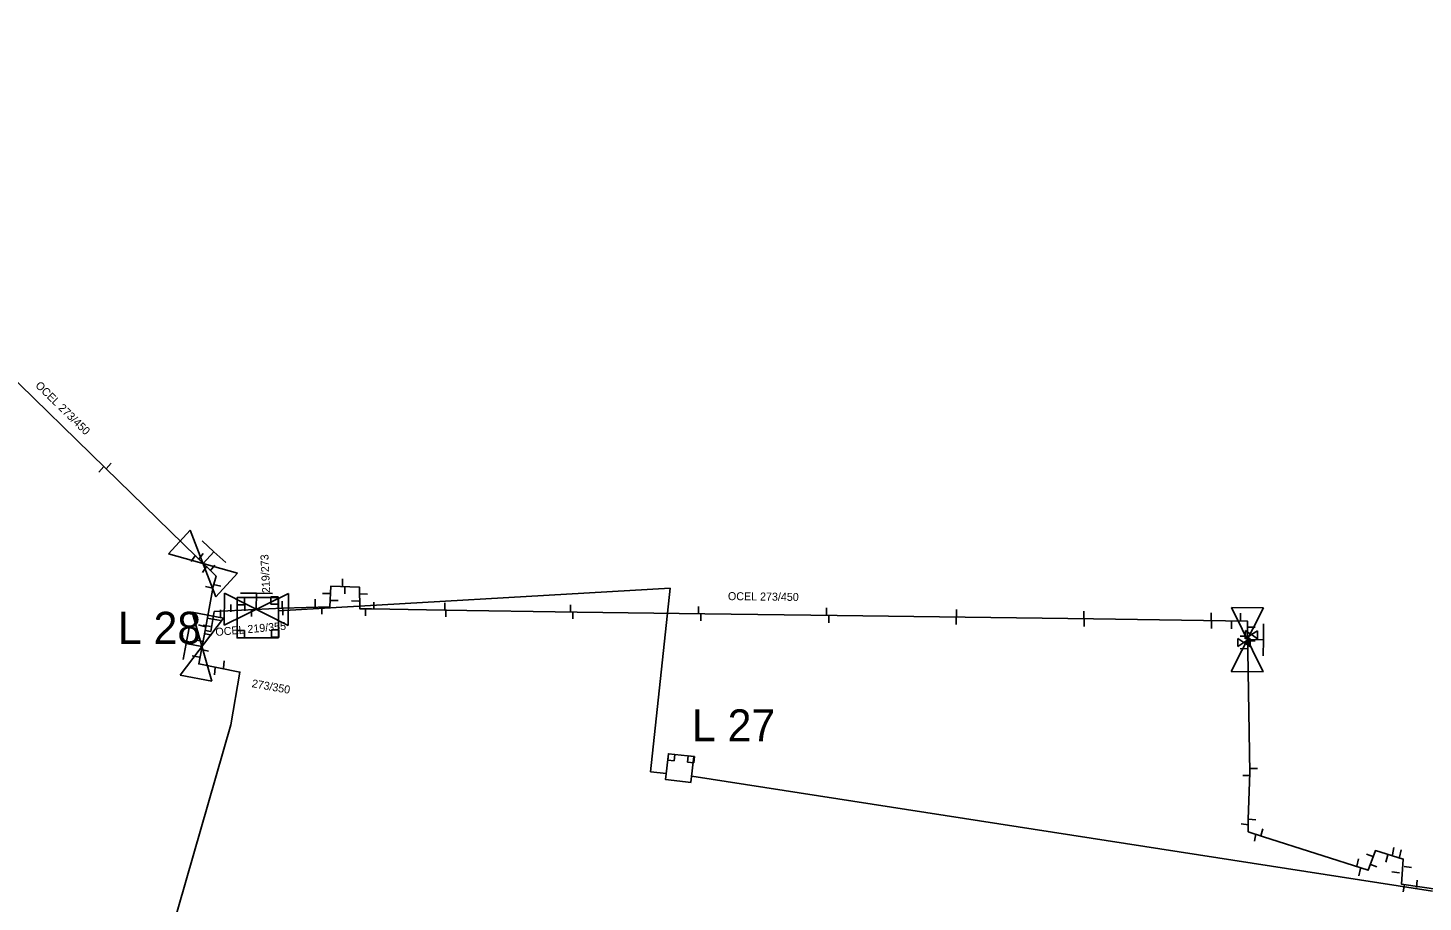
# Model space of a CAD drawing. Extents: x -642943 to -623314, y -1138561 to -1113539.
# Drawn here: x -641885.8 to -641755, y -1114413.6 to -1114331.7 of the extents above; entities that cross this region are included whole.
import ezdxf

# ---------------------------------------------------------------- set-up
doc = ezdxf.new("R2010")
doc.units = 0
for name, color, linetype in [('horkovod armatury', 7, 'Continuous'), ('horkovod dimenze', 7, 'Continuous'), ('horkovod předisol', 7, 'Continuous'), ('horkovod sváry', 7, 'Continuous'), ('horkovod trasa', 7, 'Continuous'), ('horkovod zrušený', 7, 'Continuous'), ('horkovod číslo šachty', 7, 'Continuous'), ('horkovod šachty', 7, 'Continuous')]:
    doc.layers.add(name, color=color, linetype=linetype)

# ---------------------------------------------------------------- blocks, each defined once
blk = doc.blocks.new('POINT_DISPLAY')
blk.add_line((0, 0), (0, 0))
blk = doc.blocks.new('SPH_2')
at = {"layer": 'horkovod sváry'}
blk.add_line((0, -0.035), (0, 0.035), dxfattribs=at)
blk = doc.blocks.new('SPH_1')
at = {"layer": 'horkovod sváry'}
blk.add_line((0, -0.035), (0, 0.035), dxfattribs=at)
blk = doc.blocks.new('SPH')
at = {"layer": 'horkovod sváry'}
blk.add_line((0, -0.035), (0, 0.035), dxfattribs=at)
blk = doc.blocks.new('SCH_01_63')
at = {"layer": 'horkovod armatury'}
for p, q in [((10, 5), (-10, -5)), ((-10, -5), (-10, 5)), ((-10, 5), (10, -5)), ((-5, 5), (0, 5)), ((0, 5), (0, 0)), ((5, 5), (0, 5)), ((10, -5), (10, 5))]:
    blk.add_line(p, q, dxfattribs=at)
blk = doc.blocks.new('SCH_01_64')
at = {"layer": 'horkovod armatury'}
for p, q in [((10, 5), (-10, -5)), ((-10, -5), (-10, 5)), ((-10, 5), (10, -5)), ((-5, 5), (0, 5)), ((0, 5), (0, 0)), ((5, 5), (0, 5)), ((10, -5), (10, 5))]:
    blk.add_line(p, q, dxfattribs=at)
blk = doc.blocks.new('SH')
at = {"layer": 'horkovod armatury'}
for p, q in [((-0.057, -0.039), (-0.056, 0.038)), ((-0.056, 0.038), (0, 0)), ((0.001, 0), (0.058, 0.037)), ((0.058, 0.037), (0.058, -0.039)), ((0.001, 0), (-0.057, -0.039)), ((0.058, -0.039), (0.001, 0))]:
    blk.add_line(p, q, dxfattribs=at)
blk = doc.blocks.new('SCH_01_109')
at = {"layer": 'horkovod armatury'}
for p, q in [((10, 5), (-10, -5)), ((-10, -5), (-10, 5)), ((-10, 5), (10, -5)), ((-5, 5), (0, 5)), ((0, 5), (0, 0)), ((5, 5), (0, 5)), ((10, -5), (10, 5))]:
    blk.add_line(p, q, dxfattribs=at)

msp = doc.modelspace()

# ---------------------------------------------------------------- linework, layer by layer
at = {"layer": 'horkovod předisol'}
for points in [[(-641869.15, -1114388.18), (-641868.39, -1114384.06), (-641868.11, -1114383.11), (-641869.94, -1114381.3), (-641878.52, -1114372.93), (-641887.85, -1114363.83), (-641888.98, -1114362.73), (-641887.05, -1114360.5), (-641891.33, -1114356.53), (-641893.16, -1114358.5), (-641894.14, -1114357.81), (-641902.57, -1114349.59), (-641911.38, -1114341.21), (-641921.15, -1114331.71), (-641925.02, -1114335.04)], [(-641861.9, -1114386.09), (-641857.46, -1114385.96), (-641857.35, -1114384.03), (-641854.67, -1114384.12), (-641854.65, -1114386.15), (-641853.56, -1114386.16), (-641846.66, -1114386.29), (-641834.28, -1114386.48), (-641822.3, -1114386.62), (-641809.89, -1114386.78), (-641797.9, -1114386.95), (-641785.87, -1114387.11), (-641771.45, -1114387.31), (-641771.43, -1114388.73), (-641771.41, -1114390.14), (-641771.21, -1114401.54), (-641771.36, -1114405.88), (-641771.37, -1114407.05), (-641769.93, -1114407.52), (-641760.14, -1114410.66), (-641759.45, -1114408.82), (-641756.84, -1114409.61), (-641756.99, -1114411.97), (-641753.35, -1114412.5)], [(-641861.9, -1114386.09), (-641868.29, -1114386.41), (-641868.62, -1114388.27), (-641869.15, -1114388.18)], [(-641866.74, -1114397.03), (-641865.88, -1114392.09), (-641869.74, -1114391.32), (-641869.15, -1114388.18)]]:
    msp.add_lwpolyline(points, dxfattribs=at)
at = {"layer": 'horkovod trasa'}
msp.add_line((-641881.25, -1114447.51), (-641866.74, -1114397.03), dxfattribs=at)
for points in [[(-641869.15, -1114388.18), (-641868.39, -1114384.06), (-641868.11, -1114383.11), (-641869.94, -1114381.3), (-641878.52, -1114372.93), (-641887.85, -1114363.83), (-641888.98, -1114362.73), (-641887.05, -1114360.5), (-641891.33, -1114356.53), (-641893.16, -1114358.5), (-641894.14, -1114357.81), (-641902.57, -1114349.59), (-641911.38, -1114341.21), (-641921.15, -1114331.71), (-641925.02, -1114335.04)], [(-641861.9, -1114386.09), (-641857.46, -1114385.96), (-641857.35, -1114384.03), (-641854.67, -1114384.12), (-641854.65, -1114386.15), (-641853.56, -1114386.16), (-641846.66, -1114386.29), (-641834.28, -1114386.48), (-641822.3, -1114386.62), (-641809.89, -1114386.78), (-641797.9, -1114386.95), (-641785.87, -1114387.11), (-641771.45, -1114387.31), (-641771.43, -1114388.73), (-641771.41, -1114390.14), (-641771.21, -1114401.54), (-641771.36, -1114405.88), (-641771.37, -1114407.05), (-641769.93, -1114407.52), (-641760.14, -1114410.66), (-641759.45, -1114408.82), (-641756.84, -1114409.61), (-641756.99, -1114411.97), (-641753.35, -1114412.5)], [(-641861.9, -1114386.09), (-641868.29, -1114386.41), (-641868.62, -1114388.27), (-641869.15, -1114388.18)], [(-641866.74, -1114397.03), (-641865.88, -1114392.09), (-641869.74, -1114391.32), (-641869.15, -1114388.18)]]:
    msp.add_lwpolyline(points, dxfattribs=at)
at = {"layer": 'horkovod zrušený'}
for p, q in [((-641862.25, -1114386.35), (-641825.55, -1114384.22)), ((-641825.55, -1114384.22), (-641827.4, -1114401.43)), ((-641825.71, -1114399.74), (-641825.78, -1114400.33)), ((-641825.18, -1114400.4), (-641825.78, -1114400.33)), ((-641825.71, -1114399.74), (-641825.12, -1114399.8)), ((-641825.12, -1114399.8), (-641825.18, -1114400.4)), ((-641823.93, -1114400.53), (-641823.86, -1114399.94)), ((-641823.86, -1114399.94), (-641823.27, -1114400)), ((-641823.27, -1114400), (-641823.33, -1114400.6)), ((-641827.4, -1114401.43), (-641825.91, -1114401.58)), ((-641823.33, -1114400.6), (-641823.93, -1114400.53)), ((-641754.11, -1114412.61), (-641823.52, -1114401.83))]:
    msp.add_line(p, q, dxfattribs=at)
msp.add_lwpolyline([(-641823.6, -1114402.42), (-641823.33, -1114399.99), (-641825.72, -1114399.74), (-641825.98, -1114402.17), (-641823.59, -1114402.43)], dxfattribs=at)
at = {"layer": 'horkovod šachty'}
for p, q in [((-641866.15, -1114385.1), (-641866.15, -1114385.8)), ((-641865.45, -1114385.1), (-641866.15, -1114385.1)), ((-641866.15, -1114385.8), (-641865.45, -1114385.8)), ((-641865.45, -1114385.8), (-641865.45, -1114385.1)), ((-641862.99, -1114385.02), (-641862.99, -1114385.72)), ((-641862.29, -1114385.02), (-641862.99, -1114385.02)), ((-641862.99, -1114385.72), (-641862.29, -1114385.72)), ((-641862.29, -1114385.72), (-641862.29, -1114385.02)), ((-641866.15, -1114388.18), (-641866.15, -1114388.88)), ((-641865.45, -1114388.18), (-641866.15, -1114388.18)), ((-641865.45, -1114388.88), (-641865.45, -1114388.18)), ((-641862.93, -1114388.12), (-641862.93, -1114388.82)), ((-641862.23, -1114388.12), (-641862.93, -1114388.12)), ((-641862.23, -1114388.82), (-641862.23, -1114388.12)), ((-641866.15, -1114388.88), (-641865.45, -1114388.88)), ((-641862.93, -1114388.82), (-641862.23, -1114388.82))]:
    msp.add_line(p, q, dxfattribs=at)
msp.add_lwpolyline([(-641862.25, -1114388.88), (-641862.25, -1114385.1), (-641866.15, -1114385.1), (-641866.15, -1114388.88), (-641862.25, -1114388.88)], dxfattribs=at)

# ---------------------------------------------------------------- block references
at = {"layer": 'horkovod armatury'}
for name, p, xscale, yscale, rotation in [('SCH_01_63', (-641869.33, -1114381.92), 0.2999946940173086, 0.2999946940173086, -42.33889843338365), ('SCH_01_109', (-641864.35, -1114386.2), 0.2999871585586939, 0.299987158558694, -0.4091215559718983), ('SCH_01_64', (-641869.44, -1114389.7), 0.29999817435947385, 0.29999817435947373, 79.34461795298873), ('SCH_01_109', (-641771.45, -1114389.04), 0.2999871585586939, 0.299987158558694, -90.4091215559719)]:
    msp.add_blockref(name, p, dxfattribs=dict(at, xscale=xscale, yscale=yscale, rotation=rotation))
at = {"layer": 'horkovod armatury', "xscale": 10, "yscale": 10}
for p in [(-641771.08, -1114388.58), (-641771.78, -1114389.31)]:
    msp.add_blockref('SH', p, dxfattribs=at)
at = {"layer": 'horkovod sváry'}
for name, p, xscale, yscale, rotation in [('SPH_2', (-641878.87, -1114373.08), 9.999994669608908, 9.999994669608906, -41.720438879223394), ('SPH_2', (-641878.17, -1114372.77), 10.000017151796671, 10.000017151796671, -42.91504547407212), ('SPH_2', (-641870.24, -1114381.42), 10.000003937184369, 10.000003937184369, -33.64589054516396), ('SPH_2', (-641869.54, -1114381.26), 10.000002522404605, 10.000002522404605, -36.95804993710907), ('SPH_2', (-641868.44, -1114382.32), 9.999980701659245, 9.999980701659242, -39.83751154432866), ('SPH_1', (-641869.18, -1114382.45), 10.000009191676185, 10.000009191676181, -32.9970570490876), ('SPH_2', (-641868.76, -1114384.14), 9.999980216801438, 9.999980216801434, 75.5337560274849), ('SPH_2', (-641868, -1114383.95), 9.999985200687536, 9.999985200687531, 76.27870044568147), ('SPH_2', (-641857.79, -1114384.72), 10.00000723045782, 10.000007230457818, -89.60299169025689), ('SPH_2', (-641857.02, -1114385.38), 9.999980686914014, 9.999980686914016, -91.4160795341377), ('SPH', (-641855.08, -1114385.43), 9.999989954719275, 9.999989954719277, -93.0328543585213), ('SPH_1', (-641854.28, -1114384.78), 9.999999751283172, 9.999999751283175, -92.9209091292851), ('SPH_2', (-641868.61, -1114387.1), 10.00001881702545, 10.000018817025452, 79.41771313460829), ('SPH_2', (-641868.04, -1114387.19), 9.999989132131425, 9.999989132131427, 80.14506172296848), ('SPH_2', (-641869.43, -1114387.76), 9.999980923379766, 9.999980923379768, 75.22300313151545), ('SPH', (-641868.99, -1114387.75), 10.000003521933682, 10.000003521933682, 78.1844997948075), ('SPH_2', (-641868.88, -1114388.55), 9.999998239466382, 9.999998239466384, 78.6728003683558), ('SPH_2', (-641771.08, -1114387.88), 9.999983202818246, 9.99998320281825, -91.36163492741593), ('SPH_2', (-641869.71, -1114389.14), 9.999999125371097, 9.999999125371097, 77.25145764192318), ('SPH_2', (-641771.78, -1114388.73), 9.999986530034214, 9.999986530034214, -90.28788388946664), ('SPH_2', (-641771.76, -1114389.9), 9.999988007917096, 9.9999880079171, -87.99294886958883), ('SPH_2', (-641771.06, -1114389.17), 10.000007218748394, 10.000007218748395, -88.76166379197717), ('SPH_2', (-641870, -1114390.63), 10.000007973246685, 10.000007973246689, 77.68904569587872), ('SPH_2', (-641869.17, -1114390.05), 10.000015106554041, 10.000015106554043, 76.59080460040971), ('SPH_2', (-641867.39, -1114391.37), 10.0000020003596, 10.000002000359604, -6.9612386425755), ('SPH_2', (-641868.22, -1114392.01), 10.00002443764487, 10.000024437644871, -5.930968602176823), ('SPH_2', (-641770.86, -1114401.13), 10.00001640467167, 10.000016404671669, 89.52588338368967), ('SPH_2', (-641771.51, -1114401.78), 9.999984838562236, 9.999984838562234, 89.24438599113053), ('SPH_2', (-641771.69, -1114406.36), 10.000006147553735, 10.000006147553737, 83.82459858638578), ('SPH_2', (-641771.01, -1114405.91), 10.00001834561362, 10.00001834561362, 85.4986524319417), ('SPH_2', (-641770.09, -1114407.11), 10.000025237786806, 10.000025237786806, -13.809694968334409), ('SPH_1', (-641770.72, -1114407.59), 10.000013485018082, 10.000013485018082, -11.839203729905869), ('SPH_2', (-641759.94, -1114409.28), 10.00000000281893, 10.00000000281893, 71.21322164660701), ('SPH_2', (-641758.38, -1114409.57), 10.000021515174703, 10.000021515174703, -13.927596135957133), ('SPH_2', (-641757.78, -1114408.87), 10.000010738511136, 10.000010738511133, -11.582806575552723), ('SPH_2', (-641757.11, -1114409.08), 10.000014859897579, 10.000014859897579, -13.458571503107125), ('SPH_2', (-641761.11, -1114409.94), 9.999996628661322, 9.99999662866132, -13.93477865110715), ('SPH_2', (-641760.93, -1114410.84), 10.000007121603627, 10.00000712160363, -13.55434537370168), ('SPH_2', (-641759.65, -1114410.22), 10.000006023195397, 10.000006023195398, 70.68992104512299), ('SPH_2', (-641757.55, -1114410.86), 9.999986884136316, 9.999986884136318, 81.78469890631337), ('SPH', (-641756.4, -1114410.36), 9.999982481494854, 9.999982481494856, 83.15511794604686), ('SPH_1', (-641756.79, -1114412.35), 10.000018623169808, 10.000018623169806, -9.051854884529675), ('SPH_2', (-641755.56, -1114411.93), 10.000001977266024, 10.000001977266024, -6.473102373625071)]:
    msp.add_blockref(name, p, dxfattribs=dict(at, xscale=xscale, yscale=yscale, rotation=rotation))
at = {"layer": 'horkovod sváry', "xscale": 10, "yscale": 10}
for p in [(-641856.27, -1114383.71), (-641856.04, -1114384.41), (-641866.72, -1114386.1), (-641865.41, -1114386.01), (-641862.3, -1114385.78), (-641861.93, -1114385.78), (-641858.81, -1114385.61), (-641858.21, -1114386.3), (-641853.34, -1114385.87), (-641846.66, -1114385.94), (-641834.89, -1114386.12), (-641822.89, -1114386.28), (-641867.71, -1114386.61), (-641864.8, -1114386.53), (-641861.87, -1114386.4), (-641854.11, -1114386.48), (-641846.58, -1114386.57), (-641834.68, -1114386.75), (-641822.68, -1114386.93), (-641810.89, -1114386.43), (-641810.68, -1114387.11), (-641798.75, -1114387.28), (-641798.71, -1114386.58), (-641786.79, -1114386.73), (-641786.75, -1114387.45), (-641774.84, -1114386.87), (-641774.8, -1114387.65), (-641772.1, -1114386.9), (-641772.94, -1114387.69)]:
    msp.add_blockref('SPH_2', p, dxfattribs=at)
at = {"layer": 'horkovod zrušený'}
for p in [(-641825.45, -1114400.07), (-641823.6, -1114400.27)]:
    msp.add_blockref('POINT_DISPLAY', p, dxfattribs=at)
at = {"layer": 'horkovod šachty'}
for p in [(-641865.8, -1114385.45), (-641862.64, -1114385.37), (-641865.8, -1114388.53), (-641862.58, -1114388.47)]:
    msp.add_blockref('POINT_DISPLAY', p, dxfattribs=at)

# ---------------------------------------------------------------- texts
at = {"layer": 'horkovod dimenze'}
for s, rotation, p in [('OCEL 273/450', 315.6392, (-641885.11, -1114365.29)), ('219/273', 92.7519, (-641863.04, -1114384.66)), ('OCEL 273/450', 359.2716, (-641820.14, -1114385.34)), ('OCEL 219/355', 5.0921, (-641868.14, -1114388.71)), ('273/350', 349.8139, (-641864.81, -1114393.49))]:
    msp.add_text(s, height=0.75, rotation=rotation, dxfattribs=at).set_placement(p)
at = {"layer": 'horkovod číslo šachty'}
for s, p in [('L 28', (-641877.32, -1114389.44)), ('L 27', (-641823.51, -1114398.58))]:
    msp.add_text(s, height=3, dxfattribs=at).set_placement(p)

doc.saveas('drawing.dxf')
